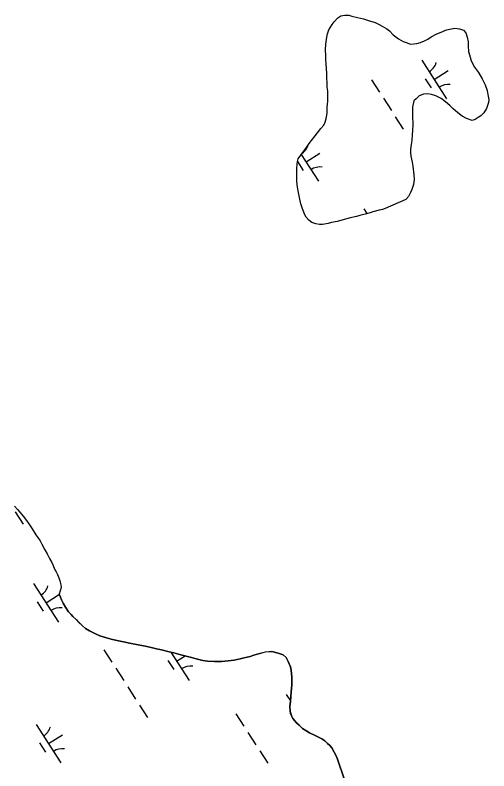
# Model space of a CAD drawing. Extents: x 3937982 to 3958556, y 219448 to 241894.
# Drawn here: x 3952902 to 3953419, y 228516 to 229341 of the extents above; entities that cross this region are included whole.
import ezdxf

# ---------------------------------------------------------------- set-up
doc = ezdxf.new("R2010")
doc.units = 0
doc.layers.add('V-TOPO-SHOR', color=7, linetype='Continuous')
doc.layers.add('V-WETL-SWMP', color=7, linetype='Continuous')

msp = doc.modelspace()

# ---------------------------------------------------------------- linework, layer by layer
at = {"layer": 'V-TOPO-SHOR'}
for points in [[(3953241.428, 229308.841), (3953242.56, 229316.426), (3953243.127, 229320.121), (3953244.665, 229324.403), (3953248.137, 229330.443), (3953250.652, 229333.37), (3953254.326, 229337.466), (3953257.814, 229339.813), (3953262.28, 229340.609), (3953266.362, 229340.433), (3953269.67, 229339.475), (3953275.895, 229338.141), (3953282.508, 229336.616), (3953288.933, 229334.312), (3953295.161, 229332.395), (3953299.443, 229330.47), (3953302.757, 229328.54), (3953307.822, 229325.649), (3953310.746, 229323.328), (3953314.844, 229319.265), (3953320.695, 229314.624), (3953325.76, 229311.927), (3953329.07, 229310.579), (3953333.741, 229309.045), (3953340.735, 229309.465), (3953344.618, 229310.647), (3953349.081, 229312.416), (3953352.571, 229314.374), (3953356.445, 229316.918), (3953362.456, 229320.053), (3953367.308, 229322.017), (3953373.126, 229324.375), (3953378.564, 229325.759), (3953382.058, 229326.357), (3953387.114, 229325.796), (3953391.589, 229324.26)], [(3953391.589, 229324.26), (3953394.129, 229321.356), (3953395.705, 229316.504), (3953396.699, 229311.456), (3953396.719, 229306.791), (3953397.133, 229300.962), (3953398.714, 229294.75), (3953399.898, 229290.675), (3953403.621, 229283.89), (3953407.92, 229278.078), (3953412.032, 229271.098), (3953415.17, 229264.504), (3953417.334, 229258.294), (3953418.326, 229254.024), (3953419.321, 229248.586), (3953418.944, 229245.281), (3953417.988, 229241.971), (3953416.642, 229238.662), (3953413.746, 229233.986), (3953410.457, 229230.668), (3953407.744, 229228.907), (3953404.256, 229226.56), (3953401.151, 229225.573), (3953394.727, 229227.879), (3953390.053, 229230.191), (3953387.128, 229232.51), (3953382.838, 229236.184), (3953380.3, 229238.504), (3953376.788, 229241.793), (3953371.912, 229245.854), (3953367.23, 229249.721), (3953361.582, 229252.613), (3953356.521, 229254.145), (3953352.634, 229254.712), (3953347.971, 229254.302), (3953343.314, 229252.533), (3953339.83, 229249.408), (3953337.507, 229247.067), (3953335.982, 229240.257), (3953335.804, 229236.565), (3953336.025, 229230.347), (3953336.451, 229221.602), (3953336.094, 229214.409), (3953335.722, 229210.328), (3953335.169, 229203.717), (3953334.603, 229199.439), (3953333.655, 229193.798), (3953333.67, 229190.689), (3953334.27, 229186.612), (3953335.658, 229180.009), (3953336.26, 229175.735), (3953336.664, 229172.628), (3953337.065, 229169.519), (3953337.469, 229166.218), (3953337.878, 229161.362), (3953337.125, 229155.722), (3953335.398, 229150.467), (3953333.858, 229147.157), (3953331.546, 229142.676), (3953328.644, 229139.36)], [(3953328.644, 229139.36), (3953306.142, 229129.546), (3953303.23, 229128.561), (3953299.738, 229127.574), (3953292.748, 229125.797), (3953289.644, 229124.811), (3953284.208, 229123.427), (3953278.578, 229121.848), (3953274.89, 229120.861), (3953269.842, 229119.866), (3953266.737, 229118.88), (3953261.496, 229117.498), (3953257.613, 229116.511), (3953253.732, 229115.327), (3953247.711, 229114.135), (3953243.83, 229113.146), (3953237.809, 229111.954), (3953234.505, 229111.94), (3953230.422, 229112.7), (3953225.943, 229114.428), (3953222.824, 229116.748), (3953219.895, 229120.04), (3953218.523, 229122.753), (3953216.559, 229127.216), (3953215.379, 229130.321), (3953214.195, 229134.591), (3953213.405, 229137.89), (3953212.215, 229143.327), (3953211.218, 229148.959), (3953210.617, 229152.842), (3953209.618, 229159.447), (3953209.6, 229163.916), (3953209.575, 229169.358), (3953209.753, 229172.858), (3953210.122, 229177.912), (3953210.302, 229181.023), (3953211.261, 229183.941), (3953213.966, 229187.841), (3953217.056, 229191.935), (3953219.571, 229194.861), (3953223.239, 229200.317), (3953225.75, 229203.827), (3953229.617, 229208.896), (3953232.128, 229212.212), (3953235.996, 229216.697), (3953239.089, 229220.598), (3953240.629, 229223.908), (3953242.161, 229229.358), (3953242.724, 229233.831), (3953242.892, 229240.048), (3953243.267, 229243.356), (3953243.447, 229246.465), (3953243.422, 229251.906), (3953243.398, 229257.737), (3953242.99, 229262.011), (3953242.779, 229266.091), (3953242.556, 229272.503), (3953242.345, 229276.585), (3953242.124, 229282.802), (3953241.913, 229286.687), (3953241.305, 229292.516), (3953241.288, 229296.403), (3953241.065, 229302.815), (3953241.428, 229308.841)], [(3952901.685, 228804.68), (3952905.005, 228801.002), (3952907.348, 228798.291), (3952911.061, 228793.836), (3952914.774, 228788.995), (3952917.315, 228785.507), (3952920.836, 228780.082), (3952924.946, 228773.491), (3952926.902, 228770.583), (3952929.446, 228766.708), (3952931.403, 228763.219), (3952934.733, 228757.208), (3952937.279, 228752.555), (3952939.632, 228747.705), (3952942.18, 228743.052), (3952943.749, 228739.949), (3952945.32, 228736.07), (3952947.083, 228732.968), (3952948.65, 228730.059), (3952949.831, 228726.568), (3952951.206, 228723.268), (3952952.197, 228718.996), (3952952.598, 228715.889), (3952950.497, 228708.697)], [(3953022.437, 228656.145), (3953015.24, 228657.669), (3953007.263, 228659.578), (3953002.01, 228660.917), (3952994.617, 228663.217), (3952989.941, 228665.527), (3952983.32, 228668.804), (3952979.228, 228671.313), (3952975.911, 228674.213), (3952971.423, 228678.276), (3952968.886, 228680.985), (3952965.374, 228684.272), (3952963.42, 228686.597), (3952960.686, 228689.501), (3952957.167, 228694.344), (3952954.816, 228698.805), (3952952.856, 228702.487), (3952951.679, 228705.397), (3952950.497, 228708.697)], [(3953269.139, 228485.217), (3953256.233, 228521.891), (3953254.459, 228527.52), (3953252.888, 228531.399), (3953247.795, 228540.9), (3953245.644, 228543.417), (3953243.304, 228545.739), (3953240.182, 228548.447), (3953236.869, 228550.765), (3953234.141, 228552.115), (3953230.44, 228554.04), (3953223.624, 228557.317), (3953220.507, 228559.051), (3953215.83, 228562.142), (3953212.123, 228565.624), (3953209.389, 228568.333), (3953205.483, 228572.785), (3953203.914, 228575.888), (3953202.339, 228580.74), (3953201.926, 228586.374), (3953202.681, 228591.43), (3953203.046, 228597.068), (3953203.607, 228601.928), (3953203.982, 228605.428), (3953204.351, 228610.094), (3953204.316, 228618.063), (3953203.505, 228625.638), (3953202.71, 228629.521), (3953200.355, 228635.342), (3953198.198, 228639.415), (3953194.686, 228642.507), (3953189.431, 228644.428), (3953182.429, 228645.952), (3953175.435, 228645.534), (3953168.058, 228643.558), (3953162.817, 228641.981), (3953158.74, 228640.797), (3953152.141, 228639.022), (3953147.869, 228638.225), (3953141.463, 228636.642), (3953134.663, 228635.835), (3953127.669, 228635.028), (3953119.703, 228634.993), (3953112.121, 228635.544), (3953107.064, 228636.3), (3953099.866, 228638.016), (3953094.805, 228639.55), (3953087.606, 228641.463), (3953083.132, 228642.61), (3953075.546, 228644.521), (3953070.291, 228645.858), (3953062.121, 228647.767), (3953056.673, 228649.102), (3953052.199, 228650.054), (3953046.169, 228651.39), (3953042.278, 228652.344), (3953034.692, 228653.671), (3953027.106, 228655.195), (3953022.437, 228656.145)]]:
    msp.add_lwpolyline(points, dxfattribs=at)
at = {"layer": 'V-WETL-SWMP'}
for p, q in [((3953346.109, 229291.395), (3953373.172, 229249.352)), ((3953359.64, 229270.374), (3953374.776, 229280.116)), ((3953291.243, 229269.998), (3953299.903, 229256.545)), ((3953349.905, 229271.243), (3953356.4, 229261.153)), ((3953304.233, 229249.818), (3953312.893, 229236.364)), ((3953317.223, 229229.637), (3953325.883, 229216.183)), ((3953214.496, 229188.543), (3953233.304, 229159.323)), ((3953219.773, 229180.344), (3953234.909, 229190.087)), ((3953210.29, 229180.822), (3953216.533, 229171.123)), ((3953282.943, 229129.081), (3953286.248, 229123.946)), ((3952902.311, 228798.45), (3952910.971, 228784.996)), ((3952922.468, 228720.259), (3952949.53, 228678.216)), ((3952935.999, 228699.238), (3952950.534, 228708.593)), ((3952926.264, 228700.107), (3952932.759, 228690.016)), ((3952999.169, 228647.974), (3953007.829, 228634.52)), ((3953072.249, 228645.359), (3953092.096, 228614.526)), ((3953078.565, 228635.547), (3953087.711, 228641.434)), ((3953068.83, 228636.417), (3953075.325, 228626.326)), ((3953012.159, 228627.793), (3953020.819, 228614.339)), ((3953025.149, 228607.613), (3953033.809, 228594.159)), ((3953198.163, 228599.27), (3953202.73, 228592.175)), ((3953038.139, 228587.432), (3953046.799, 228573.978)), ((3953143.297, 228577.873), (3953151.957, 228564.419)), ((3953201.959, 228579.118), (3953203.789, 228576.275)), ((3952925.167, 228566.539), (3952952.229, 228524.496)), ((3953207.559, 228570.418), (3953208.454, 228569.028)), ((3952938.698, 228545.518), (3952953.833, 228555.26)), ((3953156.287, 228557.693), (3953164.947, 228544.239)), ((3952928.963, 228546.387), (3952935.458, 228536.297)), ((3953169.277, 228537.512), (3953177.937, 228524.058))]:
    msp.add_line(p, q, dxfattribs=at)
for points in [[(3953225.751, 229203.827), (3953229.616, 229208.897), (3953232.128, 229212.212), (3953235.996, 229216.698), (3953239.089, 229220.599), (3953240.629, 229223.909), (3953242.16, 229229.357), (3953242.724, 229233.83), (3953242.891, 229240.049), (3953243.266, 229243.355), (3953243.447, 229246.465), (3953243.423, 229251.907), (3953243.398, 229257.737), (3953242.991, 229262.011), (3953242.779, 229266.091), (3953242.557, 229272.504), (3953242.345, 229276.584), (3953242.124, 229282.802), (3953241.913, 229286.688), (3953241.304, 229292.516), (3953241.288, 229296.403), (3953241.065, 229302.815), (3953241.428, 229308.841), (3953242.561, 229316.426), (3953243.128, 229320.121), (3953244.665, 229324.403), (3953248.137, 229330.443), (3953250.651, 229333.369), (3953254.326, 229337.466), (3953257.814, 229339.813), (3953262.28, 229340.61), (3953266.362, 229340.433), (3953269.67, 229339.475), (3953275.895, 229338.142), (3953282.509, 229336.616), (3953288.933, 229334.311), (3953295.16, 229332.395), (3953299.444, 229330.47), (3953302.756, 229328.541), (3953307.821, 229325.648), (3953310.747, 229323.328), (3953314.845, 229319.264), (3953320.696, 229314.625), (3953325.761, 229311.927), (3953329.07, 229310.58), (3953333.741, 229309.046), (3953340.736, 229309.465), (3953344.618, 229310.648), (3953349.08, 229312.416), (3953352.57, 229314.375), (3953356.445, 229316.918), (3953362.457, 229320.053), (3953367.307, 229322.018), (3953373.127, 229324.375), (3953378.563, 229325.759), (3953382.058, 229326.357), (3953387.114, 229325.796), (3953391.59, 229324.26)], [(3953391.59, 229324.26), (3953394.129, 229321.356), (3953395.705, 229316.504), (3953396.698, 229311.456), (3953396.719, 229306.791), (3953397.133, 229300.963), (3953398.714, 229294.751), (3953399.898, 229290.675), (3953403.62, 229283.889), (3953407.92, 229278.077), (3953412.032, 229271.098), (3953415.17, 229264.504), (3953417.334, 229258.294), (3953418.325, 229254.023), (3953419.32, 229248.586), (3953418.945, 229245.28), (3953417.988, 229241.972), (3953416.642, 229238.662), (3953413.747, 229233.986), (3953410.457, 229230.668), (3953407.744, 229228.907), (3953404.256, 229226.56), (3953401.151, 229225.574), (3953394.727, 229227.879), (3953390.053, 229230.191), (3953387.128, 229232.51), (3953382.837, 229236.184), (3953380.3, 229238.505), (3953376.788, 229241.794), (3953371.911, 229245.854), (3953367.23, 229249.721), (3953361.582, 229252.612), (3953356.522, 229254.145), (3953352.633, 229254.711), (3953347.971, 229254.302), (3953343.314, 229252.533), (3953339.829, 229249.408), (3953337.507, 229247.066), (3953335.982, 229240.257), (3953335.803, 229236.564), (3953336.025, 229230.346), (3953336.451, 229221.602), (3953336.094, 229214.41), (3953335.722, 229210.327), (3953335.168, 229203.717), (3953334.603, 229199.439), (3953333.656, 229193.799), (3953333.67, 229190.689), (3953334.27, 229186.611), (3953335.659, 229180.009), (3953336.261, 229175.736), (3953336.663, 229172.628), (3953337.065, 229169.52), (3953337.468, 229166.218), (3953337.878, 229161.362), (3953337.124, 229155.722), (3953335.398, 229150.467), (3953333.858, 229147.157), (3953331.545, 229142.677), (3953328.644, 229139.361), (3953306.142, 229129.546), (3953303.231, 229128.562), (3953299.738, 229127.575), (3953292.749, 229125.796), (3953289.644, 229124.811), (3953284.208, 229123.427), (3953278.579, 229121.848), (3953274.89, 229120.86), (3953269.842, 229119.866), (3953266.736, 229118.881), (3953261.495, 229117.498), (3953257.612, 229116.51), (3953253.731, 229115.327), (3953247.711, 229114.135), (3953243.829, 229113.146), (3953237.809, 229111.954), (3953234.505, 229111.94), (3953230.421, 229112.7), (3953225.943, 229114.429), (3953222.824, 229116.748), (3953219.894, 229120.039), (3953218.522, 229122.754), (3953216.559, 229127.216), (3953215.38, 229130.32), (3953214.195, 229134.59), (3953213.404, 229137.891), (3953212.214, 229143.327), (3953211.218, 229148.959), (3953210.618, 229152.843), (3953209.618, 229159.447), (3953209.599, 229163.917), (3953209.575, 229169.358), (3953209.754, 229172.857), (3953210.121, 229177.912), (3953210.302, 229181.022), (3953211.261, 229183.941), (3953213.965, 229187.84), (3953217.057, 229191.935), (3953219.571, 229194.861), (3953223.24, 229200.318), (3953225.751, 229203.827)], [(3952901.684, 228804.68), (3952905.004, 228801.002), (3952907.348, 228798.291), (3952911.06, 228793.837), (3952914.773, 228788.994), (3952917.315, 228785.507), (3952920.836, 228780.081), (3952924.946, 228773.491), (3952926.902, 228770.584), (3952929.445, 228766.708), (3952931.404, 228763.218), (3952934.734, 228757.208), (3952937.28, 228752.555), (3952939.633, 228747.706)], [(3952939.633, 228747.706), (3952942.18, 228743.053), (3952943.748, 228739.95), (3952945.32, 228736.07), (3952947.082, 228732.968), (3952948.65, 228730.06), (3952949.831, 228726.567), (3952951.205, 228723.269), (3952952.196, 228718.997), (3952952.598, 228715.89), (3952950.497, 228708.697), (3952951.678, 228705.398), (3952952.856, 228702.488), (3952954.816, 228698.804), (3952957.167, 228694.344), (3952960.686, 228689.5), (3952963.42, 228686.597), (3952965.373, 228684.273), (3952968.886, 228680.985), (3952971.424, 228678.275), (3952975.911, 228674.213), (3952979.228, 228671.312), (3952983.32, 228668.803), (3952989.942, 228665.528), (3952994.616, 228663.216), (3953002.011, 228660.916), (3953007.264, 228659.578), (3953015.241, 228657.669), (3953022.438, 228656.145)], [(3953022.438, 228656.145), (3953027.106, 228655.194), (3953034.692, 228653.672), (3953042.278, 228652.344), (3953046.169, 228651.389), (3953052.199, 228650.055), (3953056.673, 228649.103), (3953062.121, 228647.766), (3953070.291, 228645.858), (3953075.545, 228644.52), (3953083.132, 228642.609), (3953087.607, 228641.462), (3953094.806, 228639.55), (3953099.866, 228638.017), (3953107.064, 228636.299), (3953112.12, 228635.544), (3953119.702, 228634.993), (3953127.67, 228635.028), (3953134.663, 228635.835), (3953141.462, 228636.642), (3953147.868, 228638.225), (3953152.14, 228639.021), (3953158.74, 228640.798), (3953162.817, 228641.982), (3953168.057, 228643.559), (3953175.434, 228645.535), (3953182.428, 228645.953), (3953189.431, 228644.429), (3953194.687, 228642.508), (3953198.199, 228639.414), (3953200.354, 228635.342), (3953202.711, 228629.522), (3953203.505, 228625.638), (3953204.316, 228618.062), (3953204.35, 228610.094), (3953203.981, 228605.428), (3953203.608, 228601.929), (3953203.046, 228597.068), (3953202.682, 228591.43), (3953201.926, 228586.374), (3953202.339, 228580.739), (3953203.915, 228575.888), (3953205.483, 228572.785), (3953209.389, 228568.332), (3953212.122, 228565.623), (3953215.829, 228562.141), (3953220.507, 228559.051), (3953223.624, 228557.316), (3953230.44, 228554.041), (3953234.141, 228552.114), (3953236.868, 228550.765), (3953240.182, 228548.447), (3953243.303, 228545.74), (3953245.645, 228543.418), (3953247.794, 228540.901), (3953252.888, 228531.4), (3953254.459, 228527.52), (3953256.233, 228521.891), (3953269.14, 228485.216)]]:
    msp.add_lwpolyline(points, dxfattribs=at)
for centre, start, end in [((3953241.661, 229304.575), 81.996677, 82.944092), ((3953344.89, 229293.728), 301.99668, 343.540338), ((3953374.79, 229247.276), 81.996677, 123.540335), ((3953205.023, 229203.699), 304.242075, 341.315905), ((3953234.923, 229157.247), 81.996677, 123.540335), ((3952921.249, 228722.592), 301.99668, 343.540338), ((3952951.149, 228676.14), 81.996677, 123.540335), ((3953063.815, 228658.902), 301.99668, 306.915259), ((3953093.715, 228612.45), 81.996677, 123.540335), ((3952923.948, 228568.872), 301.99668, 343.540338), ((3952953.848, 228522.42), 81.996677, 123.540335)]:
    msp.add_arc(centre, 17.623, start, end, dxfattribs=at)

doc.saveas('drawing.dxf')
